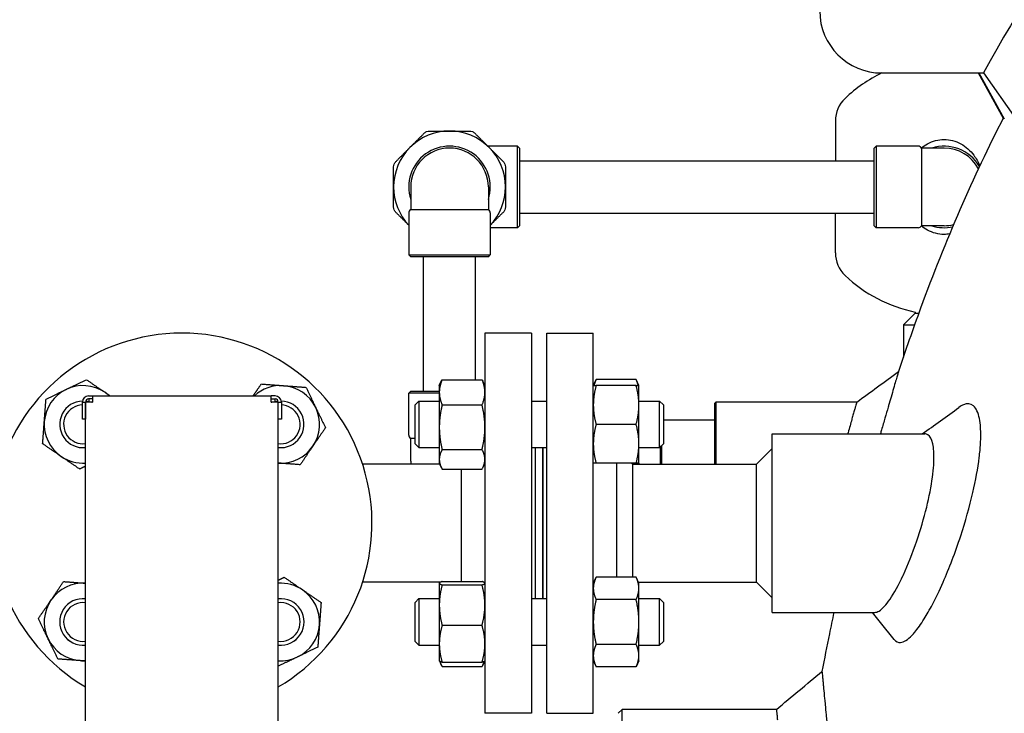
# Model space of a CAD drawing. Header units: inches. Extents: x 24 to 1128, y -69 to 748.
# Tile 284 of 656: x 441 to 457, y 317 to 329. Entities that reach past the tile are written whole.
import ezdxf

# ---------------------------------------------------------------- set-up
doc = ezdxf.new("R2010")
doc.units = ezdxf.units.IN
doc.header["$LTSCALE"] = 32
doc.header["$MEASUREMENT"] = 0
doc.layers.add('Visible (ANSI)', color=7, linetype='Continuous', lineweight=30)

msp = doc.modelspace()

# ---------------------------------------------------------------- linework, layer by layer
at = {"layer": 'Visible (ANSI)'}
for p, q in [((454.65563, 327.79617), (456.29051, 327.79617)), ((456.20581, 327.79617), (456.61011, 327.07054)), ((456.21631, 327.79617), (456.62667, 327.05742)), ((456.29051, 327.79617), (456.81015, 327.05742)), ((453.90792, 327.02426), (453.90792, 326.38117)), ((448.79041, 326.61742), (448.3132, 326.61742)), ((448.79041, 325.30492), (448.79041, 326.61742)), ((448.82166, 326.58617), (448.79041, 326.61742)), ((448.82166, 326.58617), (448.82166, 325.33617)), ((454.53292, 326.58617), (454.56417, 326.61742)), ((454.53292, 325.33617), (454.53292, 326.58617)), ((454.56417, 326.61742), (454.56417, 325.30492)), ((455.23842, 326.61742), (454.56417, 326.61742)), ((455.29254, 326.58617), (455.29254, 325.33617)), ((455.65792, 326.58617), (455.29254, 326.58617)), ((448.82166, 326.38117), (454.53292, 326.38117)), ((447.07166, 325.96117), (447.07166, 325.5958)), ((448.32166, 325.96117), (448.32166, 325.5958)), ((447.04041, 325.54167), (447.04041, 324.86742)), ((447.07166, 325.5958), (448.32166, 325.5958)), ((448.35291, 325.54167), (448.35291, 324.86742)), ((448.82166, 325.54117), (454.53292, 325.54117)), ((453.90792, 324.89808), (453.90792, 325.54117)), ((448.79041, 325.30492), (448.35291, 325.30492)), ((448.82166, 325.33617), (448.79041, 325.30492)), ((454.53292, 325.33617), (454.56417, 325.30492)), ((455.23842, 325.30492), (454.56417, 325.30492)), ((455.65792, 325.33617), (455.29254, 325.33617)), ((447.04041, 324.86742), (448.35291, 324.86742)), ((447.07166, 324.83617), (447.04041, 324.86742)), ((448.32166, 324.83617), (447.07166, 324.83617)), ((447.27666, 322.67117), (447.27666, 324.83617)), ((448.11666, 322.85683), (448.11666, 324.83617)), ((448.32166, 324.83617), (448.35291, 324.86742)), ((455.18917, 323.92717), (455.00167, 323.73967)), ((455.18917, 323.94664), (455.18917, 323.92717)), ((455.18917, 323.92717), (455.24907, 323.92717)), ((455.00167, 323.73967), (455.1815, 323.73967)), ((455.00167, 323.73967), (455.00167, 323.22176)), ((448.26616, 323.60617), (448.26616, 317.48617)), ((449.01616, 323.60617), (448.26616, 323.60617)), ((449.01616, 323.60617), (449.01616, 317.48617)), ((449.26116, 317.48617), (449.26116, 323.60617)), ((449.26116, 323.60617), (450.01116, 323.60617)), ((450.01116, 317.48617), (450.01116, 323.60617)), ((447.57724, 322.85683), (448.22107, 322.85683)), ((450.01116, 322.76216), (450.05624, 322.85885)), ((450.70007, 322.85885), (450.05624, 322.85885)), ((450.74516, 322.76216), (450.70007, 322.85885)), ((447.53216, 322.76216), (447.56419, 322.83085)), ((447.53216, 322.76216), (447.53216, 322.65355)), ((448.26616, 322.76216), (448.23413, 322.83085)), ((450.70007, 322.76216), (450.05624, 322.76216)), ((450.74516, 322.44966), (450.74516, 322.76216)), ((441.88766, 322.59617), (441.95116, 322.59617)), ((441.95116, 322.54617), (441.88766, 322.54617)), ((441.88866, 322.54617), (441.88866, 322.49617)), ((441.95116, 322.59617), (444.82616, 322.59617)), ((441.95116, 322.59617), (441.95116, 322.49617)), ((444.82616, 322.49617), (444.82616, 322.59617)), ((444.88966, 322.59617), (444.82616, 322.59617)), ((444.82616, 322.54617), (444.88966, 322.54617)), ((444.88866, 322.49617), (444.88866, 322.54617)), ((447.07166, 322.67117), (447.04041, 322.63992)), ((447.53216, 322.63992), (447.04041, 322.63992)), ((447.04041, 321.96567), (447.04041, 322.63992)), ((447.07166, 322.67117), (447.53216, 322.67117)), ((447.53216, 322.65355), (447.53216, 322.09044)), ((441.78766, 322.49617), (441.83766, 322.49617)), ((441.78766, 322.22117), (441.78766, 322.49617)), ((441.83766, 322.49617), (441.83766, 322.22117)), ((441.83866, 296.59617), (441.83866, 322.49617)), ((441.93866, 322.49617), (441.83866, 322.49617)), ((441.93866, 322.49617), (441.95116, 322.49617)), ((444.82616, 322.49617), (444.83866, 322.49617)), ((444.93866, 322.49617), (444.83866, 322.49617)), ((444.93866, 296.59617), (444.93866, 322.49617)), ((444.93966, 322.22117), (444.93966, 322.49617)), ((444.93966, 322.49617), (444.98966, 322.49617)), ((444.98966, 322.49617), (444.98966, 322.22117)), ((447.14116, 322.44966), (447.20366, 322.51216)), ((447.14116, 321.82466), (447.14116, 322.44966)), ((447.20366, 322.51216), (447.20366, 321.76216)), ((447.20366, 322.51216), (447.53216, 322.51216)), ((447.57724, 322.45028), (448.22107, 322.45028)), ((449.01616, 322.51216), (449.26116, 322.51216)), ((450.74516, 322.51216), (451.07866, 322.51216)), ((450.74516, 321.82466), (450.74516, 322.44966)), ((451.07866, 321.76216), (451.07866, 322.51216)), ((451.14116, 322.44966), (451.07866, 322.51216)), ((451.14116, 322.44966), (451.14116, 321.82466)), ((451.96625, 322.48054), (451.98187, 322.49617)), ((451.96625, 321.49617), (451.96625, 322.48054)), ((451.98187, 322.49617), (451.98187, 321.49617)), ((454.25141, 322.49617), (451.98187, 322.49617)), ((441.83766, 322.22117), (441.78766, 322.22117)), ((444.98966, 322.22117), (444.93966, 322.22117)), ((447.53216, 322.09044), (447.53216, 321.57405)), ((450.70007, 322.13716), (450.05624, 322.13716)), ((451.96625, 322.20367), (451.14116, 322.20367)), ((447.14116, 321.91154), (447.07166, 321.91154)), ((447.07166, 321.54617), (447.07166, 321.91154)), ((452.88866, 319.10867), (452.88866, 321.98367)), ((452.88866, 321.98367), (455.34611, 321.98367)), ((447.14116, 321.82466), (447.20366, 321.76216)), ((447.20366, 321.76216), (447.53216, 321.76216)), ((447.57724, 321.73061), (448.22107, 321.73061)), ((449.01616, 321.76216), (449.26116, 321.76216)), ((449.07616, 321.76216), (449.07616, 319.33018)), ((449.19616, 321.76216), (449.19616, 319.33018)), ((449.20116, 319.33018), (449.20116, 321.76216)), ((450.74516, 321.51216), (450.74516, 321.82466)), ((450.74516, 321.76216), (451.07866, 321.76216)), ((451.14116, 321.82466), (451.07866, 321.76216)), ((451.09166, 321.49617), (451.09166, 321.77516)), ((451.10728, 321.79078), (451.10728, 321.49617)), ((452.63866, 321.49617), (452.88866, 321.74617)), ((447.53216, 321.57405), (447.53216, 321.51216)), ((447.53961, 321.49617), (446.29745, 321.49617)), ((447.53216, 321.51216), (447.56419, 321.44347)), ((447.57724, 321.41749), (448.22107, 321.41749)), ((447.88616, 321.41749), (447.88616, 319.6054)), ((448.26616, 321.51216), (448.23413, 321.44347)), ((450.70007, 321.51216), (450.05624, 321.51216)), ((450.39116, 319.67687), (450.39116, 321.51216)), ((450.64116, 321.49617), (450.62517, 321.51216)), ((450.64116, 321.49617), (452.63866, 321.49617)), ((450.64116, 321.49617), (450.64116, 319.67687)), ((450.74516, 321.51216), (450.7377, 321.49617)), ((452.63866, 319.59617), (452.63866, 321.49617)), ((450.01116, 319.58018), (450.05624, 319.67687)), ((450.70007, 319.67687), (450.05624, 319.67687)), ((450.74516, 319.58018), (450.70007, 319.67687)), ((447.55246, 319.59617), (446.29745, 319.59617)), ((447.53216, 319.58018), (447.53298, 319.58193)), ((447.53216, 319.58018), (447.53216, 319.57843)), ((447.53216, 319.57843), (447.53216, 319.22635)), ((447.53298, 319.58193), (447.53961, 319.59617)), ((447.57724, 319.6054), (448.22107, 319.6054)), ((447.57724, 319.55146), (448.22107, 319.55146)), ((448.26616, 319.58018), (448.26534, 319.58193)), ((450.7377, 319.59617), (452.63866, 319.59617)), ((450.74516, 319.49645), (450.74516, 319.58018)), ((452.63866, 319.59617), (452.88866, 319.34617)), ((450.74516, 318.95518), (450.74516, 319.49645)), ((447.14116, 319.26768), (447.20366, 319.33018)), ((447.14116, 318.64268), (447.14116, 319.26768)), ((447.20366, 319.33018), (447.20366, 318.58018)), ((447.20366, 319.33018), (447.53216, 319.33018)), ((447.53216, 319.22635), (447.53216, 318.6031)), ((449.01616, 319.33018), (449.26116, 319.33018)), ((450.70007, 319.31602), (450.05624, 319.31602)), ((450.74516, 319.33018), (451.07866, 319.33018)), ((451.07866, 318.58018), (451.07866, 319.33018)), ((451.14116, 319.26768), (451.07866, 319.33018)), ((451.14116, 319.26768), (451.14116, 318.64268)), ((452.88866, 319.10867), (454.54301, 319.10867)), ((447.57724, 318.90124), (448.22107, 318.90124)), ((450.74516, 318.41391), (450.74516, 318.95518)), ((447.14116, 318.64268), (447.20366, 318.58018)), ((447.20366, 318.58018), (447.53216, 318.58018)), ((447.53216, 318.6031), (447.53216, 318.33018)), ((449.01616, 318.58018), (449.26116, 318.58018)), ((450.70007, 318.59434), (450.05624, 318.59434)), ((450.74516, 318.58018), (451.07866, 318.58018)), ((451.14116, 318.64268), (451.07866, 318.58018)), ((450.74516, 318.33018), (450.74516, 318.41391)), ((447.53216, 318.33018), (447.53298, 318.32843)), ((447.53298, 318.32843), (447.56419, 318.26149)), ((447.57724, 318.30496), (448.22107, 318.30496)), ((448.26534, 318.32843), (448.23413, 318.26149)), ((448.26616, 318.33018), (448.26534, 318.32843)), ((450.01116, 318.33018), (450.05624, 318.23349)), ((450.74516, 318.33018), (450.70007, 318.23349)), ((447.57724, 318.23551), (448.22107, 318.23551)), ((450.70007, 318.23349), (450.05624, 318.23349)), ((449.01616, 317.48617), (448.26616, 317.48617)), ((449.26116, 317.48617), (450.01116, 317.48617)), ((450.41371, 317.48367), (450.47621, 317.54617)), ((452.95832, 317.54617), (450.47621, 317.54617)), ((450.47621, 301.54617), (450.47621, 317.54616))]:
    msp.add_line(p, q, dxfattribs=at)
for centre, radius, start, end in [((454.65563, 328.79617), 1, 180, 270), ((455.65792, 325.70961), 2.31406, 115.619151, 133.555837), ((454.40792, 327.02426), 0.5, 133.555837, 180), ((447.69666, 325.96117), 0.9, 90, 135), ((447.69666, 325.96117), 0.9, 45, 90), ((447.69666, 325.96117), 0.9, 135, 180), ((447.69666, 325.96117), 0.65625, 342.24721, 197.75279), ((447.69666, 325.96117), 0.625, 0, 180), ((447.69666, 325.96117), 0.9, 0, 45), ((455.23842, 326.55492), 0.0625, 30, 90), ((455.65792, 325.96117), 0.65625, 29.938863, 107.75279), ((455.65792, 325.96117), 0.625, 27.909944, 90), ((447.69666, 325.96117), 0.9, 180, 223.183422), ((447.69666, 325.96117), 0.9, 316.816578, 0), ((447.10291, 325.54167), 0.0625, 120, 180), ((448.29041, 325.54167), 0.0625, 0, 60), ((455.23842, 325.36742), 0.0625, 270, 330), ((455.65792, 325.96117), 0.65625, 252.24721, 282.070596), ((455.65792, 325.96117), 0.625, 270, 284.101738), ((454.40792, 324.89808), 0.5, 180, 226.444163), ((455.65792, 326.21273), 2.31406, 226.444163, 258.312958), ((443.38866, 320.54617), 3.06, 300.433365, 239.566635), ((441.79767, 322.13716), 0.625, 115.713388, 175.713388), ((441.79767, 322.13716), 0.625, 55.713388, 115.713388), ((444.97965, 322.13716), 0.625, 85.713388, 132.742143), ((444.97965, 322.13716), 0.625, 25.713388, 85.713388), ((441.88766, 322.49617), 0.1, 90, 180), ((441.88766, 322.49617), 0.05, 90, 180), ((441.79767, 322.13716), 0.625, 47.257857, 55.713388), ((444.88966, 322.49617), 0.1, 0, 90), ((444.88966, 322.49617), 0.05, 0, 90), ((441.79767, 322.13716), 0.37513, 91.331825, 276.273263), ((441.79767, 322.13716), 0.375, 91.335413, 276.275389), ((441.79767, 322.13716), 0.3125, 91.835565, 277.537139), ((441.79767, 322.13716), 0.3125, 82.462861, 82.647766), ((441.79767, 322.13716), 0.375, 75.957552, 83.586646), ((441.79767, 322.13716), 0.37513, 75.962387, 83.583412), ((444.97965, 322.13716), 0.37513, 96.416588, 104.037613), ((444.97965, 322.13716), 0.375, 96.413354, 104.042448), ((444.97965, 322.13716), 0.37513, 263.726737, 88.668175), ((444.97965, 322.13716), 0.375, 263.724611, 88.664587), ((444.97965, 322.13716), 0.3125, 262.462861, 88.164435), ((444.97965, 322.13716), 0.3125, 97.352234, 97.537139), ((444.97965, 322.13716), 0.625, 325.713388, 25.713388), ((441.79767, 322.13716), 0.625, 175.713388, 235.713388), ((447.10291, 321.96567), 0.0625, 180, 240), ((444.97965, 322.13716), 0.625, 266.239591, 325.713388), ((441.79767, 322.13716), 0.625, 235.713388, 273.760409), ((447.69666, 321.54617), 0.625, 180, 184.588566), ((441.79767, 318.95518), 0.625, 86.239591, 145.713388), ((444.97965, 318.95518), 0.625, 55.713388, 93.760409), ((444.97965, 318.95518), 0.625, 355.713388, 55.713388), ((441.79767, 318.95518), 0.625, 145.713388, 205.713388), ((441.79767, 318.95518), 0.37513, 83.726737, 276.273263), ((441.79767, 318.95518), 0.375, 83.724611, 276.275389), ((441.79767, 318.95518), 0.3125, 82.462861, 277.537139), ((444.97965, 318.95518), 0.37513, 263.726737, 96.273263), ((444.97965, 318.95518), 0.375, 263.724611, 96.275389), ((444.97965, 318.95518), 0.3125, 262.462861, 97.537139), ((444.97965, 318.95518), 0.625, 295.713388, 355.713388), ((441.79767, 318.95518), 0.625, 205.713388, 265.713388), ((441.79767, 318.95518), 0.625, 265.713388, 273.760409), ((444.97965, 318.95518), 0.625, 266.239591, 295.713388)]:
    msp.add_arc(centre, radius, start, end, dxfattribs=at)
for points, knots in [([(465.65563, 334.85687), (465.45024, 334.85687), (464.91888, 334.85143), (463.76566, 334.63094), (463.29856, 334.49448), (461.89802, 333.94966), (461.02784, 333.41484), (458.75253, 331.56653), (457.42171, 329.8758), (456.29051, 327.79617)], [-38.78541943, -38.78541943, -38.78541943, -38.78541943, -32.29773046, -32.29773046, -27.69801299, -27.69801299, -18.10817505, -18.10817505, -0.05692196, -0.05692196, -0.05692196, -0.05692196]), ([(456.61456, 327.07922), (456.12577, 326.12683), (455.67868, 325.09805), (455.15525, 323.67186), (455.03694, 323.33178), (454.92308, 322.9862)], [0.772346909, 0.772346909, 0.772346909, 0.772346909, 0.937596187, 0.937596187, 0.988165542, 0.988165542, 0.988165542, 0.988165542]), ([(447.28725, 326.82456), (447.29899, 326.8363), (447.31318, 326.84559), (447.34244, 326.85771), (447.35904, 326.86117), (447.37564, 326.86117)], [0.414702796, 0.414702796, 0.414702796, 0.414702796, 0.535378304, 0.535378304, 0.656053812, 0.656053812, 0.656053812, 0.656053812]), ([(448.01767, 326.86117), (448.03427, 326.86117), (448.05088, 326.85771), (448.08014, 326.84559), (448.09432, 326.8363), (448.10606, 326.82456)], [0.414702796, 0.414702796, 0.414702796, 0.414702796, 0.535378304, 0.535378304, 0.656053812, 0.656053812, 0.656053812, 0.656053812]), ([(455.29141, 326.58806), (455.32196, 326.6135), (455.35502, 326.63633), (455.43132, 326.67845), (455.47542, 326.69633), (455.56588, 326.72019), (455.61225, 326.72616), (455.70359, 326.72616), (455.74996, 326.72019), (455.84042, 326.69633), (455.88451, 326.67845), (455.96732, 326.63274), (456.00614, 326.60486), (456.07639, 326.54228), (456.10782, 326.50758), (456.1729, 326.42152), (456.20625, 326.3636), (456.23255, 326.30149)], [1.73367856, 1.73367856, 1.73367856, 1.73367856, 2.02697813, 2.02697813, 2.3749846, 2.3749846, 2.72299108, 2.72299108, 3.07099755, 3.07099755, 3.41900402, 3.41900402, 3.7670105, 3.7670105, 4.11501697, 4.11501697, 4.60108153, 4.60108153, 4.60108153, 4.60108153]), ([(446.79666, 326.28218), (446.79666, 326.29879), (446.80011, 326.31539), (446.81223, 326.34465), (446.82153, 326.35883), (446.83327, 326.37057)], [0.414702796, 0.414702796, 0.414702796, 0.414702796, 0.535378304, 0.535378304, 0.656053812, 0.656053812, 0.656053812, 0.656053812]), ([(448.56005, 326.37057), (448.57178, 326.35883), (448.58108, 326.34465), (448.5932, 326.31539), (448.59666, 326.29879), (448.59666, 326.28218)], [1.292675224, 1.292675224, 1.292675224, 1.292675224, 1.413350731, 1.413350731, 1.534026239, 1.534026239, 1.534026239, 1.534026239]), ([(446.83327, 325.55177), (446.82153, 325.5635), (446.81223, 325.57769), (446.80011, 325.60695), (446.79666, 325.62355), (446.79666, 325.64015)], [0.414702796, 0.414702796, 0.414702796, 0.414702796, 0.535378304, 0.535378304, 0.656053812, 0.656053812, 0.656053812, 0.656053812]), ([(448.59666, 325.64015), (448.59666, 325.62355), (448.5932, 325.60695), (448.58108, 325.57769), (448.57178, 325.5635), (448.56005, 325.55177)], [0.414702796, 0.414702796, 0.414702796, 0.414702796, 0.535378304, 0.535378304, 0.656053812, 0.656053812, 0.656053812, 0.656053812]), ([(455.74656, 325.20361), (455.71705, 325.19866), (455.68734, 325.19618), (455.61225, 325.19618), (455.56588, 325.20215), (455.47542, 325.22601), (455.43132, 325.24389), (455.35502, 325.28601), (455.32196, 325.30884), (455.29141, 325.33428)], [7.94478819, 7.94478819, 7.94478819, 7.94478819, 8.16897323, 8.16897323, 8.5169797, 8.5169797, 8.86498617, 8.86498617, 9.15828574, 9.15828574, 9.15828574, 9.15828574]), ([(454.91785, 322.9684), (454.91438, 322.9566), (454.90916, 322.93884), (454.9024, 322.91582), (454.89564, 322.89281), (454.88721, 322.86408), (454.87746, 322.83076), (454.86769, 322.79741), (454.85636, 322.75868), (454.84403, 322.71645), (454.83169, 322.67418), (454.81793, 322.62697), (454.80338, 322.57695), (454.79084, 322.53383), (454.77744, 322.48766), (454.76359, 322.43985), (454.76133, 322.43207), (454.75907, 322.42424), (454.75679, 322.41637), (454.7405, 322.3601), (454.72315, 322.30006), (454.70562, 322.2392), (454.68798, 322.17798), (454.6695, 322.11367), (454.65094, 322.04893), (454.64476, 322.02738), (454.63852, 322.0056), (454.63225, 321.98367)], [0, 0, 0, 0, 0.022823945, 0.022823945, 0.022823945, 0.045632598, 0.045632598, 0.045632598, 0.068467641, 0.068467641, 0.068467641, 0.091321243, 0.091321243, 0.091321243, 0.111024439, 0.111024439, 0.111024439, 0.114232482, 0.114232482, 0.114232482, 0.137186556, 0.137186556, 0.137186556, 0.160274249, 0.160274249, 0.160274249, 0.167959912, 0.167959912, 0.167959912, 0.167959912]), ([(454.24916, 322.4883), (454.24766, 322.48305), (454.2454, 322.47512), (454.24242, 322.46468), (454.23945, 322.45424), (454.23567, 322.44098), (454.23122, 322.42534), (454.22676, 322.40969), (454.22145, 322.39104), (454.21556, 322.37033), (454.20967, 322.34962), (454.20287, 322.32569), (454.19557, 322.29996), (454.18927, 322.27777), (454.18233, 322.25331), (454.175, 322.22743), (454.17381, 322.22322), (454.1726, 322.21897), (454.17139, 322.21469), (454.16272, 322.18407), (454.15319, 322.15038), (454.14335, 322.11556), (454.13346, 322.08054), (454.12271, 322.04245), (454.11175, 322.00353), (454.1099, 321.99698), (454.10804, 321.99036), (454.10616, 321.98367)], [0, 0, 0, 0, 0.022823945, 0.022823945, 0.022823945, 0.045632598, 0.045632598, 0.045632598, 0.068467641, 0.068467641, 0.068467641, 0.091321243, 0.091321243, 0.091321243, 0.111024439, 0.111024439, 0.111024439, 0.114232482, 0.114232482, 0.114232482, 0.137186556, 0.137186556, 0.137186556, 0.160274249, 0.160274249, 0.160274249, 0.164162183, 0.164162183, 0.164162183, 0.164162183]), ([(455.46985, 319.23777), (455.52662, 319.34586), (455.58385, 319.46535), (455.74062, 319.82179), (455.83768, 320.07577), (456.00028, 320.57221), (456.06727, 320.80906), (456.16648, 321.23823), (456.20147, 321.42901), (456.23265, 321.68144), (456.23954, 321.75537), (456.24646, 321.87342), (456.24793, 321.91963), (456.24813, 322.00673), (456.2469, 322.04759), (456.24075, 322.13934), (456.2346, 322.18764), (456.20616, 322.32877), (456.17355, 322.39708), (456.08624, 322.47262), (456.03178, 322.47804), (455.94629, 322.4428), (455.92154, 322.42848), (455.89599, 322.40982)], [0.95790323, 0.95790323, 0.95790323, 0.95790323, 2.16570182, 2.16570182, 4.30475657, 4.30475657, 6.17009714, 6.17009714, 7.77766373, 7.77766373, 8.49086213, 8.49086213, 8.9863528, 8.9863528, 9.47540383, 9.47540383, 10.15774382, 10.15774382, 11.72260687, 11.72260687, 13.31913804, 13.31913804, 13.93386082, 13.93386082, 13.93386082, 13.93386082]), ([(454.99854, 319.70658), (454.99982, 319.70934), (455.0011, 319.7121), (455.07727, 319.87696), (455.15081, 320.06219), (455.27831, 320.43696), (455.33267, 320.62191), (455.41812, 320.97308), (455.44989, 321.13664), (455.47913, 321.35538), (455.48577, 321.42073), (455.49252, 321.52439), (455.49399, 321.56471), (455.49431, 321.63985), (455.49322, 321.67466), (455.4877, 321.7512), (455.48219, 321.79054), (455.45769, 321.89869), (455.43073, 321.94715), (455.38034, 321.97898), (455.36384, 321.98367), (455.34611, 321.98367)], [1.54591153, 1.54591153, 1.54591153, 1.54591153, 1.57357723, 1.57357723, 3.19101626, 3.19101626, 4.64684685, 4.64684685, 5.99193992, 5.99193992, 6.60835785, 6.60835785, 7.03595775, 7.03595775, 7.45439153, 7.45439153, 8.02765662, 8.02765662, 9.27021751, 9.27021751, 9.80093988, 9.80093988, 9.80093988, 9.80093988]), ([(454.54301, 319.10867), (454.56398, 319.10867), (454.58696, 319.11636), (454.66407, 319.16354), (454.72346, 319.22851), (454.78679, 319.32135)], [21.70071498, 21.70071498, 21.70071498, 21.70071498, 22.37711028, 22.37711028, 23.81216414, 23.81216414, 23.81216414, 23.81216414]), ([(455.18448, 318.79019), (455.233, 318.84783), (455.28388, 318.91939), (455.33624, 319.00324), (455.38011, 319.07349), (455.42484, 319.15204), (455.46985, 319.23777)], [30.73543256, 30.73543256, 30.73543256, 30.73543256, 31.87884849, 31.87884849, 31.87884849, 32.83675172, 32.83675172, 32.83675172, 32.83675172]), ([(453.88213, 319.10867), (453.85784, 318.99463), (453.83399, 318.88024), (453.76951, 318.5643), (453.7298, 318.36204), (453.69141, 318.15859), (453.69138, 318.1584), (453.69134, 318.1582)], [1.1680709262, 1.1680709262, 1.1680709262, 1.1680709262, 1.1832794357, 1.1832794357, 1.2099512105, 1.2099512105, 1.2099770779, 1.2099770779, 1.2099770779, 1.2099770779]), ([(454.8531, 318.67249), (454.88163, 318.63669), (454.91633, 318.6209), (455.01, 318.62979), (455.0725, 318.67007), (455.15546, 318.75672), (455.16987, 318.77283), (455.18448, 318.79019)], [27.47065468, 27.47065468, 27.47065468, 27.47065468, 28.71754492, 28.71754492, 30.39092104, 30.39092104, 30.73543256, 30.73543256, 30.73543256, 30.73543256]), ([(453.69134, 318.1582), (453.69134, 318.1582), (453.69134, 318.1582), (453.69134, 318.1582), (453.69134, 318.15819), (453.69142, 318.15736), (453.69159, 318.15571), (453.69181, 318.15347), (453.69219, 318.14971), (453.69272, 318.14443), (453.69272, 318.1444), (453.69272, 318.14436), (453.69273, 318.14433), (453.69378, 318.13378), (453.69544, 318.11723), (453.69768, 318.09465), (453.6977, 318.09442), (453.69773, 318.09419), (453.69775, 318.09396), (453.69886, 318.08281), (453.70011, 318.07021), (453.7015, 318.05615), (453.70154, 318.05577), (453.70157, 318.05539), (453.70161, 318.055), (453.70364, 318.03452), (453.70596, 318.01097), (453.70857, 317.98436)], [0.9642991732, 0.9642991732, 0.9642991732, 0.9642991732, 0.9643170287, 0.9643170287, 0.9643170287, 0.9685719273, 0.9685719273, 0.9685719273, 0.9743532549, 0.9743532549, 0.9743532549, 0.9743912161, 0.9743912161, 0.9743912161, 0.9858988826, 0.9858988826, 0.9858988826, 0.9860155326, 0.9860155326, 0.9860155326, 0.9916630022, 0.9916630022, 0.9916630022, 0.9918165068, 0.9918165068, 0.9918165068, 1, 1, 1, 1]), ([(453.70857, 317.98436), (453.70959, 317.97404), (453.71064, 317.96326), (453.71174, 317.95202), (453.71182, 317.95124), (453.71189, 317.95046), (453.71197, 317.94968), (453.71389, 317.93), (453.71594, 317.90892), (453.71813, 317.88642), (453.71822, 317.88541), (453.71832, 317.8844), (453.71842, 317.88338), (453.723, 317.83615), (453.72813, 317.78277), (453.73379, 317.72324), (453.73394, 317.72166), (453.73409, 317.72009), (453.73424, 317.7185), (453.73707, 317.68876), (453.74002, 317.6575), (453.7431, 317.62472), (453.74328, 317.6228), (453.74346, 317.62087), (453.74364, 317.61895), (453.74833, 317.56897), (453.75331, 317.51549), (453.75855, 317.45853), (453.76035, 317.43891), (453.76219, 317.41885), (453.76406, 317.39836), (453.76431, 317.39561), (453.76456, 317.39286), (453.76481, 317.3901), (453.76499, 317.38808), (453.76518, 317.38606), (453.76536, 317.38403), (453.76869, 317.34755), (453.77211, 317.3097), (453.77563, 317.27051), (453.77591, 317.26734), (453.7762, 317.26416), (453.77648, 317.26097), (453.78414, 317.17559), (453.79223, 317.08385), (453.8007, 316.98581), (453.80105, 316.98181), (453.80139, 316.9778), (453.80174, 316.97378), (453.80578, 316.92701), (453.80989, 316.87883), (453.81409, 316.82925), (453.81446, 316.82482), (453.81484, 316.82037), (453.81521, 316.81592), (453.82181, 316.73781), (453.82858, 316.65627), (453.8355, 316.57141), (453.83772, 316.54423), (453.83995, 316.51667), (453.8422, 316.48873), (453.84264, 316.48325), (453.84309, 316.47776), (453.84353, 316.47225), (453.8479, 316.41779), (453.85234, 316.36189), (453.85684, 316.30458), (453.8573, 316.29863), (453.85777, 316.29266), (453.85824, 316.28668), (453.86797, 316.16217), (453.87796, 316.03102), (453.88808, 315.89348), (453.88857, 315.88678), (453.88906, 315.88006), (453.88956, 315.87333), (453.89452, 315.80569), (453.89951, 315.73653), (453.90451, 315.66588), (453.90502, 315.65877), (453.90552, 315.65165), (453.90603, 315.64451), (453.90826, 315.6129), (453.9105, 315.581), (453.91273, 315.54881), (453.91813, 315.47124), (453.92353, 315.39199), (453.92893, 315.3111), (453.93176, 315.26863), (453.9346, 315.22559), (453.93745, 315.18201), (453.93797, 315.17395), (453.9385, 315.16587), (453.93902, 315.15778), (453.94396, 315.0818), (453.94889, 315.00425), (453.95381, 314.92519), (453.95432, 314.91692), (453.95484, 314.90863), (453.95535, 314.90033), (453.96562, 314.73444), (453.97582, 314.56197), (453.98578, 314.38359), (453.98625, 314.37527), (453.98671, 314.36693), (453.98718, 314.35859), (453.99189, 314.2737), (453.99656, 314.18748), (454.00116, 314.10002), (454.0016, 314.09166), (454.00204, 314.08328), (454.00247, 314.07489), (454.00927, 313.94487), (454.01591, 313.81213), (454.02235, 313.67697), (454.02496, 313.62205), (454.02755, 313.56657), (454.03011, 313.51056), (454.03052, 313.50157), (454.03093, 313.49257), (454.03134, 313.48355), (454.03551, 313.39176), (454.03959, 313.29855), (454.04358, 313.20398), (454.04396, 313.19488), (454.04434, 313.18578), (454.04472, 313.17666), (454.0469, 313.12466), (454.04904, 313.07225), (454.05115, 313.01946), (454.05719, 312.86846), (454.06296, 312.71427), (454.06836, 312.55814), (454.06863, 312.55057), (454.06889, 312.54299), (454.06915, 312.53541), (454.07271, 312.43186), (454.07611, 312.32738), (454.07935, 312.22209), (454.07956, 312.21532), (454.07977, 312.20854), (454.07998, 312.20175), (454.08488, 312.04097), (454.0894, 311.87834), (454.09348, 311.71432), (454.09352, 311.71268), (454.09356, 311.71104), (454.0936, 311.7094), (454.09376, 311.70328), (454.09391, 311.69715), (454.09406, 311.69101), (454.09532, 311.63971), (454.09655, 311.58818), (454.09773, 311.53644), (454.09787, 311.53041), (454.098, 311.52438), (454.09814, 311.51834), (454.10062, 311.40882), (454.10291, 311.29833), (454.10501, 311.18699), (454.10512, 311.18129), (454.10523, 311.17559), (454.10533, 311.16988), (454.10632, 311.11704), (454.10726, 311.064), (454.10815, 311.01078), (454.10824, 311.00528), (454.10833, 310.99977), (454.10843, 310.99426), (454.11029, 310.88201), (454.11195, 310.76897), (454.1134, 310.65525), (454.11346, 310.65041), (454.11352, 310.64557), (454.11358, 310.64073), (454.11427, 310.58579), (454.11491, 310.5307), (454.1155, 310.47547), (454.11554, 310.47131), (454.11559, 310.46715), (454.11563, 310.46299), (454.11685, 310.34672), (454.11785, 310.22977), (454.11861, 310.11302), (454.11862, 310.11071), (454.11864, 310.1084), (454.11865, 310.10609), (454.11903, 310.04787), (454.11934, 309.98966), (454.1196, 309.93148), (454.11961, 309.93003), (454.11961, 309.92857), (454.11962, 309.92711), (454.12014, 309.80751), (454.12042, 309.68803), (454.12045, 309.56882), (454.12045, 309.56297), (454.12045, 309.55712), (454.12045, 309.55128), (454.12045, 309.49729), (454.12041, 309.44329), (454.12031, 309.38929), (454.12031, 309.38879), (454.12031, 309.38829), (454.12031, 309.38779), (454.12009, 309.26881), (454.11963, 309.14983), (454.11893, 309.03102), (454.11892, 309.02934), (454.11891, 309.02766), (454.1189, 309.02599), (454.11855, 308.96803), (454.11815, 308.91012), (454.11769, 308.85226), (454.11767, 308.85002), (454.11765, 308.84777), (454.11764, 308.84552), (454.11626, 308.67458), (454.11439, 308.50413), (454.11204, 308.33464), (454.11198, 308.33098), (454.11193, 308.32733), (454.11188, 308.32367), (454.11035, 308.21461), (454.10862, 308.10596), (454.1067, 307.99783), (454.10663, 307.99356), (454.10655, 307.9893), (454.10648, 307.98504), (454.10284, 307.78207), (454.09851, 307.58049), (454.0936, 307.38285), (454.0932, 307.36661), (454.09279, 307.35039), (454.09238, 307.33418), (454.09222, 307.32786), (454.09206, 307.32154), (454.0919, 307.31521), (454.08926, 307.21223), (454.08645, 307.10997), (454.0835, 307.00855), (454.08328, 307.00123), (454.08307, 306.99391), (454.08285, 306.9866), (454.07672, 306.77796), (454.06993, 306.57295), (454.06261, 306.37254), (454.06229, 306.36359), (454.06196, 306.35465), (454.06163, 306.34572), (454.05824, 306.25376), (454.05475, 306.16278), (454.05115, 306.07288), (454.05102, 306.06963), (454.05089, 306.06639), (454.05076, 306.06315), (454.05039, 306.0538), (454.05001, 306.04447), (454.04963, 306.03514), (454.04172, 305.83929), (454.03334, 305.64862), (454.02465, 305.46394), (454.02423, 305.45509), (454.02381, 305.44626), (454.0234, 305.43744), (454.02307, 305.43055), (454.02274, 305.42367), (454.02242, 305.41679), (454.01854, 305.33533), (454.01458, 305.25468), (454.01056, 305.17491), (454.01014, 305.16669), (454.00973, 305.15848), (454.00931, 305.15028), (454.00041, 304.97478), (453.99118, 304.80339), (453.98179, 304.63773), (453.98131, 304.62938), (453.98084, 304.62105), (453.98036, 304.61273), (453.97605, 304.53701), (453.9717, 304.46246), (453.96733, 304.38913), (453.96683, 304.38069), (453.96632, 304.37226), (453.96582, 304.36385), (453.9565, 304.20834), (453.94709, 304.05836), (453.9377, 303.91419), (453.93717, 303.90609), (453.93664, 303.898), (453.93611, 303.88994), (453.93373, 303.85348), (453.93134, 303.81741), (453.92896, 303.78171), (453.92687, 303.75031), (453.92477, 303.71916), (453.92267, 303.68825), (453.92216, 303.68064), (453.92164, 303.67305), (453.92112, 303.66547), (453.91833, 303.62439), (453.91553, 303.58375), (453.91274, 303.54355), (453.90599, 303.44652), (453.89926, 303.35208), (453.89258, 303.26036), (453.89208, 303.25351), (453.89158, 303.24667), (453.89108, 303.23985), (453.88658, 303.17823), (453.8821, 303.11785), (453.87765, 303.05874), (453.87716, 303.05223), (453.87667, 303.04573), (453.87618, 303.03924), (453.86673, 302.91393), (453.85744, 302.79441), (453.84839, 302.68091), (453.84794, 302.67522), (453.84749, 302.66955), (453.84704, 302.66389), (453.84313, 302.61497), (453.83927, 302.56718), (453.83547, 302.52053), (453.83504, 302.51533), (453.83462, 302.51015), (453.8342, 302.50498), (453.83378, 302.49984), (453.83336, 302.49472), (453.83294, 302.48961), (453.82421, 302.38304), (453.81573, 302.28189), (453.80756, 302.18629), (453.8072, 302.18208), (453.80684, 302.17788), (453.80648, 302.1737), (453.80264, 302.12889), (453.79888, 302.08532), (453.79519, 302.04299), (453.79486, 302.03916), (453.79452, 302.03535), (453.79419, 302.03154), (453.78806, 301.96135), (453.78215, 301.89461), (453.77648, 301.83135), (453.77497, 301.81453), (453.77348, 301.79795), (453.77201, 301.78162), (453.77173, 301.77856), (453.77146, 301.77551), (453.77118, 301.77247), (453.76921, 301.75064), (453.76727, 301.72925), (453.76536, 301.70831), (453.76399, 301.69321), (453.76263, 301.67834), (453.76129, 301.66371), (453.76105, 301.66107), (453.76081, 301.65845), (453.76057, 301.65584), (453.75988, 301.64828), (453.75919, 301.64079), (453.7585, 301.63336), (453.75259, 301.56906), (453.74701, 301.5092), (453.7418, 301.45379), (453.74163, 301.45198), (453.74146, 301.45017), (453.74129, 301.44836), (453.73845, 301.41822), (453.73573, 301.3894), (453.73311, 301.36193), (453.73297, 301.36044), (453.73283, 301.35895), (453.73269, 301.35747), (453.72729, 301.30079), (453.72239, 301.24986), (453.718, 301.20467), (453.71791, 301.20369), (453.71782, 301.20271), (453.71772, 301.20174), (453.71557, 301.17956), (453.71354, 301.15877), (453.71165, 301.13937), (453.71157, 301.13861), (453.7115, 301.13784), (453.71142, 301.13708), (453.71043, 301.12695), (453.70948, 301.1172), (453.70856, 301.10783), (453.70588, 301.08053), (453.7035, 301.05646), (453.70144, 301.03562), (453.7014, 301.03523), (453.70137, 301.03485), (453.70133, 301.03447), (453.69996, 301.02063), (453.69873, 301.00822), (453.69764, 300.99724), (453.69761, 300.99701), (453.69759, 300.99677), (453.69757, 300.99654), (453.69536, 300.97432), (453.69373, 300.95803), (453.6927, 300.94768), (453.69269, 300.94763), (453.69268, 300.94758), (453.69268, 300.94753), (453.69216, 300.94238), (453.6918, 300.93871), (453.69158, 300.93653), (453.69158, 300.93652), (453.69158, 300.93652), (453.69158, 300.93651), (453.69142, 300.93493), (453.69134, 300.93414), (453.69134, 300.93414)], [0, 0, 0, 0, 0.003172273, 0.003172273, 0.003172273, 0.003391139, 0.003391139, 0.003391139, 0.008912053, 0.008912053, 0.008912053, 0.009159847, 0.009159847, 0.009159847, 0.020688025, 0.020688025, 0.020688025, 0.020992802, 0.020992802, 0.020992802, 0.026720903, 0.026720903, 0.026720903, 0.02705607, 0.02705607, 0.02705607, 0.035741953, 0.035741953, 0.035741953, 0.038733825, 0.038733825, 0.038733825, 0.039134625, 0.039134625, 0.039134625, 0.039427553, 0.039427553, 0.039427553, 0.044703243, 0.044703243, 0.044703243, 0.045129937, 0.045129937, 0.045129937, 0.056559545, 0.056559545, 0.056559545, 0.057025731, 0.057025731, 0.057025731, 0.062450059, 0.062450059, 0.062450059, 0.062934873, 0.062934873, 0.062934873, 0.071438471, 0.071438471, 0.071438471, 0.074161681, 0.074161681, 0.074161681, 0.074695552, 0.074695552, 0.074695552, 0.079974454, 0.079974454, 0.079974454, 0.080522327, 0.080522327, 0.080522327, 0.091931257, 0.091931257, 0.091931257, 0.092487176, 0.092487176, 0.092487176, 0.098072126, 0.098072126, 0.098072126, 0.098634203, 0.098634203, 0.098634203, 0.101122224, 0.101122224, 0.101122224, 0.107117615, 0.107117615, 0.107117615, 0.110266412, 0.110266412, 0.110266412, 0.110848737, 0.110848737, 0.110848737, 0.11631456, 0.11631456, 0.11631456, 0.116886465, 0.116886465, 0.116886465, 0.128309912, 0.128309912, 0.128309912, 0.128842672, 0.128842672, 0.128842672, 0.134262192, 0.134262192, 0.134262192, 0.134780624, 0.134780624, 0.134780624, 0.142815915, 0.142815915, 0.142815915, 0.146081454, 0.146081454, 0.146081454, 0.146605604, 0.146605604, 0.146605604, 0.151940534, 0.151940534, 0.151940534, 0.152453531, 0.152453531, 0.152453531, 0.155378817, 0.155378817, 0.155378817, 0.163744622, 0.163744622, 0.163744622, 0.164150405, 0.164150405, 0.164150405, 0.169691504, 0.169691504, 0.169691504, 0.170048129, 0.170048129, 0.170048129, 0.178501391, 0.178501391, 0.178501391, 0.178585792, 0.178585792, 0.178585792, 0.178901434, 0.178901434, 0.178901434, 0.181541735, 0.181541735, 0.181541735, 0.181849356, 0.181849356, 0.181849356, 0.18743201, 0.18743201, 0.18743201, 0.187717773, 0.187717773, 0.187717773, 0.190365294, 0.190365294, 0.190365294, 0.190639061, 0.190639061, 0.190639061, 0.196219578, 0.196219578, 0.196219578, 0.19645702, 0.19645702, 0.19645702, 0.199151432, 0.199151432, 0.199151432, 0.199354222, 0.199354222, 0.199354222, 0.20502389, 0.20502389, 0.20502389, 0.205136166, 0.205136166, 0.205136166, 0.207963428, 0.207963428, 0.207963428, 0.208034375, 0.208034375, 0.208034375, 0.213846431, 0.213846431, 0.213846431, 0.214131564, 0.214131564, 0.214131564, 0.216764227, 0.216764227, 0.216764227, 0.216788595, 0.216788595, 0.216788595, 0.222588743, 0.222588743, 0.222588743, 0.222670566, 0.222670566, 0.222670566, 0.225499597, 0.225499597, 0.225499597, 0.225609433, 0.225609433, 0.225609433, 0.233968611, 0.233968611, 0.233968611, 0.234148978, 0.234148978, 0.234148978, 0.239529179, 0.239529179, 0.239529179, 0.239741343, 0.239741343, 0.239741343, 0.249844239, 0.249844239, 0.249844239, 0.250674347, 0.250674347, 0.250674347, 0.250998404, 0.250998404, 0.250998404, 0.256278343, 0.256278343, 0.256278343, 0.256659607, 0.256659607, 0.256659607, 0.267534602, 0.267534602, 0.267534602, 0.268020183, 0.268020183, 0.268020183, 0.273020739, 0.273020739, 0.273020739, 0.273201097, 0.273201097, 0.273201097, 0.273721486, 0.273721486, 0.273721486, 0.284650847, 0.284650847, 0.284650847, 0.285174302, 0.285174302, 0.285174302, 0.285583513, 0.285583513, 0.285583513, 0.290430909, 0.290430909, 0.290430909, 0.290930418, 0.290930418, 0.290930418, 0.301618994, 0.301618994, 0.301618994, 0.302157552, 0.302157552, 0.302157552, 0.307060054, 0.307060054, 0.307060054, 0.307624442, 0.307624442, 0.307624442, 0.318060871, 0.318060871, 0.318060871, 0.318647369, 0.318647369, 0.318647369, 0.321298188, 0.321298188, 0.321298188, 0.323629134, 0.323629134, 0.323629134, 0.324202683, 0.324202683, 0.324202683, 0.327312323, 0.327312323, 0.327312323, 0.334817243, 0.334817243, 0.334817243, 0.335377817, 0.335377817, 0.335377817, 0.34044197, 0.34044197, 0.34044197, 0.341000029, 0.341000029, 0.341000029, 0.351787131, 0.351787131, 0.351787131, 0.35232784, 0.35232784, 0.35232784, 0.357002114, 0.357002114, 0.357002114, 0.357522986, 0.357522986, 0.357522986, 0.358040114, 0.358040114, 0.358040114, 0.368821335, 0.368821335, 0.368821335, 0.369295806, 0.369295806, 0.369295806, 0.374374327, 0.374374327, 0.374374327, 0.374833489, 0.374833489, 0.374833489, 0.383299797, 0.383299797, 0.383299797, 0.385551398, 0.385551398, 0.385551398, 0.385973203, 0.385973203, 0.385973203, 0.389000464, 0.389000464, 0.389000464, 0.39118296, 0.39118296, 0.39118296, 0.39157528, 0.39157528, 0.39157528, 0.392708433, 0.392708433, 0.392708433, 0.402513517, 0.402513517, 0.402513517, 0.402834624, 0.402834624, 0.402834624, 0.408198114, 0.408198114, 0.408198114, 0.408488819, 0.408488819, 0.408488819, 0.419610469, 0.419610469, 0.419610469, 0.419850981, 0.419850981, 0.419850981, 0.425340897, 0.425340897, 0.425340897, 0.425557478, 0.425557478, 0.425557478, 0.428442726, 0.428442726, 0.428442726, 0.436853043, 0.436853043, 0.436853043, 0.437007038, 0.437007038, 0.437007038, 0.442625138, 0.442625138, 0.442625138, 0.44274473, 0.44274473, 0.44274473, 0.454177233, 0.454177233, 0.454177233, 0.454232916, 0.454232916, 0.454232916, 0.459957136, 0.459957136, 0.459957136, 0.459980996, 0.459980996, 0.459980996, 0.464151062, 0.464151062, 0.464151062, 0.464151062]), ([(452.95832, 317.54617), (452.95832, 317.54617), (452.9584, 317.54538), (452.95855, 317.54379), (452.95876, 317.54164), (452.95912, 317.53803), (452.95961, 317.53294), (452.95962, 317.53291), (452.95962, 317.53287), (452.95962, 317.53284), (452.96061, 317.52268), (452.96217, 317.50671), (452.96429, 317.48492), (452.96431, 317.4847), (452.96433, 317.48448), (452.96435, 317.48426), (452.96539, 317.47351), (452.96657, 317.46135), (452.96788, 317.4478), (452.96792, 317.44743), (452.96795, 317.44706), (452.96799, 317.44669), (452.96989, 317.42694), (452.97208, 317.40424), (452.97453, 317.37861)], [0.9643170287, 0.9643170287, 0.9643170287, 0.9643170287, 0.9685719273, 0.9685719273, 0.9685719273, 0.9743532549, 0.9743532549, 0.9743532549, 0.9743912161, 0.9743912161, 0.9743912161, 0.9858988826, 0.9858988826, 0.9858988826, 0.9860155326, 0.9860155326, 0.9860155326, 0.9916630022, 0.9916630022, 0.9916630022, 0.9918165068, 0.9918165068, 0.9918165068, 1, 1, 1, 1])]:
    msp.add_open_spline(points, degree=3, knots=knots, dxfattribs=at)
for points, weights in [([(447.06026, 326.59757), (447.17036, 326.70766), (447.28725, 326.82456)], [1, 1.04951712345, 1.06851824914]), ([(447.37564, 326.86117), (447.54095, 326.86117), (447.69666, 326.86117)], [1.06851824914, 1.04951712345, 1]), ([(447.69666, 326.86117), (447.85236, 326.86117), (448.01767, 326.86117)], [1, 1.04951712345, 1.06851824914]), ([(448.10606, 326.82456), (448.22295, 326.70766), (448.33305, 326.59757)], [1.06851824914, 1.04951712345, 1]), ([(446.83327, 326.37057), (446.95016, 326.48747), (447.06026, 326.59757)], [1.06851824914, 1.04951712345, 1]), ([(448.33305, 326.59757), (448.44315, 326.48747), (448.56005, 326.37057)], [1, 1.04951712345, 1.06851824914]), ([(446.79666, 325.96117), (446.79666, 326.11687), (446.79666, 326.28218)], [1, 1.04951712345, 1.06851824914]), ([(448.59666, 326.28218), (448.59666, 326.11687), (448.59666, 325.96117)], [1.06851824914, 1.04951712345, 1]), ([(446.79666, 325.64015), (446.79666, 325.80547), (446.79666, 325.96117)], [1.06851824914, 1.04951712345, 1]), ([(448.59666, 325.96117), (448.59666, 325.80547), (448.59666, 325.64015)], [1, 1.04951712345, 1.06851824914]), ([(447.04041, 325.34463), (446.93991, 325.44512), (446.83327, 325.55177)], [1.00831522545, 1.05115607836, 1.06851824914]), ([(448.56005, 325.55177), (448.4534, 325.44512), (448.35291, 325.34463)], [1.06851824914, 1.05115607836, 1.00831522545]), ([(441.5265, 322.70027), (441.67738, 322.77293), (441.85161, 322.85683)], [1, 1.0379548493, 1]), ([(441.85161, 322.85683), (442.01138, 322.74789), (442.14975, 322.65355)], [1, 1.0379548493, 1]), ([(447.57724, 322.85683), (447.53216, 322.74789), (447.53216, 322.65355)], [1, 1.0379548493, 1]), ([(447.56419, 322.83085), (447.57013, 322.84358), (447.57724, 322.85683)], [1.00983612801, 1.00580630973, 1]), ([(448.22107, 322.85683), (448.22819, 322.84358), (448.23413, 322.83085)], [1, 1.00580630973, 1.00983612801]), ([(448.26616, 322.65355), (448.26616, 322.74789), (448.22107, 322.85683)], [1, 1.0379548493, 1]), ([(450.05624, 322.85885), (450.03247, 322.80787), (450.02144, 322.76216)], [1, 1.01965956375, 1.01895290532]), ([(450.73488, 322.76216), (450.72384, 322.80787), (450.70007, 322.85885)], [1.01895290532, 1.01965956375, 1]), ([(441.20139, 322.54371), (441.37561, 322.62761), (441.5265, 322.70027)], [1, 1.0379548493, 1]), ([(444.53616, 322.59617), (444.59734, 322.68591), (444.66653, 322.78738)], [1.01776411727, 1.02377590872, 1]), ([(444.66653, 322.78738), (444.85936, 322.77293), (445.02636, 322.76041)], [1, 1.0379548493, 1]), ([(445.02636, 322.76041), (445.19336, 322.74789), (445.3862, 322.73344)], [1, 1.0379548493, 1]), ([(445.3862, 322.73344), (445.4701, 322.55921), (445.54276, 322.40833)], [1, 1.0379548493, 1]), ([(450.01116, 322.76216), (450.01116, 322.76216), (450.05624, 322.76216)], [1, 1.0379548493, 1]), ([(450.05624, 322.76216), (450.01116, 322.59469), (450.01116, 322.44966)], [1, 1.0379548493, 1]), ([(450.74516, 322.44966), (450.74516, 322.59469), (450.70007, 322.76216)], [1, 1.0379548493, 1]), ([(450.70007, 322.76216), (450.74516, 322.76216), (450.74516, 322.76216)], [1, 1.0379548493, 1]), ([(441.17442, 322.18388), (441.18693, 322.35088), (441.20139, 322.54371)], [1, 1.0379548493, 1]), ([(442.14975, 322.65355), (442.19156, 322.62505), (442.23391, 322.59617)], [1, 1.0111717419, 1.01576683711]), ([(447.53216, 322.65355), (447.53216, 322.55921), (447.57724, 322.45028)], [1, 1.0379548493, 1]), ([(448.22107, 322.45028), (448.26616, 322.55921), (448.26616, 322.65355)], [1, 1.0379548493, 1]), ([(445.54276, 322.40833), (445.61542, 322.25744), (445.69932, 322.08322)], [1, 1.0379548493, 1]), ([(447.57724, 322.45028), (447.53216, 322.25744), (447.53216, 322.09044)], [1, 1.0379548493, 1]), ([(448.26616, 322.09044), (448.26616, 322.25744), (448.22107, 322.45028)], [1, 1.0379548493, 1]), ([(450.01116, 322.44966), (450.01116, 322.30463), (450.05624, 322.13716)], [1, 1.0379548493, 1]), ([(450.70007, 322.13716), (450.74516, 322.30463), (450.74516, 322.44966)], [1, 1.0379548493, 1]), ([(441.14744, 321.82404), (441.1619, 322.01688), (441.17442, 322.18388)], [1, 1.0379548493, 1]), ([(445.69932, 322.08322), (445.59038, 321.92344), (445.49604, 321.78508)], [1, 1.0379548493, 1]), ([(447.53216, 322.09044), (447.53216, 321.92344), (447.57724, 321.73061)], [1, 1.0379548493, 1]), ([(448.22107, 321.73061), (448.26616, 321.92344), (448.26616, 322.09044)], [1, 1.0379548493, 1]), ([(450.05624, 322.13716), (450.01116, 321.96969), (450.01116, 321.82466)], [1, 1.0379548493, 1]), ([(450.74516, 321.82466), (450.74516, 321.96969), (450.70007, 322.13716)], [1, 1.0379548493, 1]), ([(441.44558, 321.62077), (441.30722, 321.71511), (441.14744, 321.82404)], [1, 1.0379548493, 1]), ([(445.49604, 321.78508), (445.4017, 321.64671), (445.29277, 321.48694)], [1, 1.0379548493, 1]), ([(447.57724, 321.73061), (447.53216, 321.64671), (447.53216, 321.57405)], [1, 1.0379548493, 1]), ([(448.26616, 321.57405), (448.26616, 321.64671), (448.22107, 321.73061)], [1, 1.0379548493, 1]), ([(450.01116, 321.82466), (450.01116, 321.67963), (450.05624, 321.51216)], [1, 1.0379548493, 1]), ([(450.70007, 321.51216), (450.74516, 321.67963), (450.74516, 321.82466)], [1, 1.0379548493, 1]), ([(441.74372, 321.41749), (441.58395, 321.52643), (441.44558, 321.62077)], [1, 1.0379548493, 1]), ([(447.53216, 321.57405), (447.53216, 321.50139), (447.57724, 321.41749)], [1, 1.0379548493, 1]), ([(448.22107, 321.41749), (448.26616, 321.50139), (448.26616, 321.57405)], [1, 1.0379548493, 1]), ([(441.83866, 321.46321), (441.79277, 321.44111), (441.74372, 321.41749)], [1.01510149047, 1.01040098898, 1]), ([(445.29277, 321.48694), (445.103, 321.50116), (444.93866, 321.51348)], [1, 1.03732759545, 1.00123377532]), ([(450.05624, 321.51216), (450.01116, 321.51216), (450.01116, 321.51216)], [1, 1.0379548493, 1]), ([(450.74516, 321.51216), (450.74516, 321.51216), (450.70007, 321.51216)], [1, 1.0379548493, 1]), ([(450.73068, 321.49617), (450.73296, 321.50422), (450.73488, 321.51216)], [1.01858442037, 1.01907558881, 1.01895290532]), ([(444.93866, 319.62913), (444.98454, 319.65123), (445.03359, 319.67485)], [1.01510149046, 1.01040098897, 1]), ([(445.03359, 319.67485), (445.19336, 319.56591), (445.33173, 319.47157)], [1, 1.0379548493, 1]), ([(450.05624, 319.67687), (450.01116, 319.58018), (450.01116, 319.49645)], [1, 1.0379548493, 1]), ([(450.74516, 319.49645), (450.74516, 319.58018), (450.70007, 319.67687)], [1, 1.0379548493, 1]), ([(441.28127, 319.30726), (441.37561, 319.44563), (441.48455, 319.6054)], [1, 1.0379548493, 1]), ([(441.48455, 319.6054), (441.67431, 319.59118), (441.83866, 319.57886)], [1, 1.03732759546, 1.0012337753]), ([(447.57724, 319.6054), (447.53216, 319.59095), (447.53216, 319.57843)], [1, 1.0379548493, 1]), ([(447.53216, 319.57843), (447.53216, 319.56591), (447.57724, 319.55146)], [1, 1.0379548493, 1]), ([(447.57724, 319.55146), (447.53216, 319.37723), (447.53216, 319.22635)], [1, 1.0379548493, 1]), ([(447.54987, 319.59617), (447.54968, 319.59547), (447.54949, 319.59478)], [1.01764945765, 1.01771792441, 1.0177828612]), ([(448.26616, 319.57843), (448.26616, 319.59095), (448.22107, 319.6054)], [1, 1.0379548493, 1]), ([(448.22107, 319.55146), (448.26616, 319.56591), (448.26616, 319.57843)], [1, 1.0379548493, 1]), ([(448.26616, 319.22635), (448.26616, 319.37723), (448.22107, 319.55146)], [1, 1.0379548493, 1]), ([(445.33173, 319.47157), (445.4701, 319.37723), (445.62987, 319.2683)], [1, 1.0379548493, 1]), ([(450.01116, 319.49645), (450.01116, 319.41271), (450.05624, 319.31602)], [1, 1.0379548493, 1]), ([(450.70007, 319.31602), (450.74516, 319.41271), (450.74516, 319.49645)], [1, 1.0379548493, 1]), ([(441.078, 319.00912), (441.18693, 319.1689), (441.28127, 319.30726)], [1, 1.0379548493, 1]), ([(445.62987, 319.2683), (445.61542, 319.07546), (445.6029, 318.90846)], [1, 1.0379548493, 1]), ([(447.53216, 319.22635), (447.53216, 319.07546), (447.57724, 318.90124)], [1, 1.0379548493, 1]), ([(448.22107, 318.90124), (448.26616, 319.07546), (448.26616, 319.22635)], [1, 1.0379548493, 1]), ([(450.05624, 319.31602), (450.01116, 319.12265), (450.01116, 318.95518)], [1, 1.0379548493, 1]), ([(450.74516, 318.95518), (450.74516, 319.12265), (450.70007, 319.31602)], [1, 1.0379548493, 1]), ([(441.23456, 318.68401), (441.1619, 318.8349), (441.078, 319.00912)], [1, 1.0379548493, 1]), ([(445.6029, 318.90846), (445.59038, 318.74146), (445.57593, 318.54863)], [1, 1.0379548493, 1]), ([(447.57724, 318.90124), (447.53216, 318.74146), (447.53216, 318.6031)], [1, 1.0379548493, 1]), ([(448.26616, 318.6031), (448.26616, 318.74146), (448.22107, 318.90124)], [1, 1.0379548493, 1]), ([(450.01116, 318.95518), (450.01116, 318.78771), (450.05624, 318.59434)], [1, 1.0379548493, 1]), ([(450.70007, 318.59434), (450.74516, 318.78771), (450.74516, 318.95518)], [1, 1.0379548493, 1]), ([(441.39112, 318.3589), (441.30722, 318.53313), (441.23456, 318.68401)], [1, 1.0379548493, 1]), ([(447.53216, 318.6031), (447.53216, 318.46473), (447.57724, 318.30496)], [1, 1.0379548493, 1]), ([(448.22107, 318.30496), (448.26616, 318.46473), (448.26616, 318.6031)], [1, 1.0379548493, 1]), ([(450.05624, 318.59434), (450.01116, 318.49765), (450.01116, 318.41391)], [1, 1.0379548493, 1]), ([(450.74516, 318.41391), (450.74516, 318.49765), (450.70007, 318.59434)], [1, 1.0379548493, 1]), ([(445.57593, 318.54863), (445.4017, 318.46473), (445.25082, 318.39207)], [1, 1.0379548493, 1]), ([(450.01116, 318.41391), (450.01116, 318.33018), (450.05624, 318.23349)], [1, 1.0379548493, 1]), ([(450.70007, 318.23349), (450.74516, 318.33018), (450.74516, 318.41391)], [1, 1.0379548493, 1]), ([(441.75095, 318.33193), (441.58395, 318.34445), (441.39112, 318.3589)], [1, 1.0379548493, 1]), ([(441.83866, 318.32535), (441.79459, 318.32866), (441.75095, 318.33193)], [1.01439040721, 1.00964737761, 1]), ([(445.25082, 318.39207), (445.10518, 318.32194), (444.93866, 318.24175)], [1, 1.03658700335, 1.00263710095]), ([(447.57724, 318.30496), (447.53806, 318.31752), (447.53298, 318.32843)], [1, 1.03282122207, 1.00887854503]), ([(447.54244, 318.31941), (447.55347, 318.27975), (447.57724, 318.23551)], [1.01895290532, 1.01965956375, 1]), ([(448.26534, 318.32843), (448.26025, 318.31752), (448.22107, 318.30496)], [1.00887854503, 1.03282122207, 1]), ([(448.22107, 318.23551), (448.24484, 318.27975), (448.25588, 318.31941)], [1, 1.01965956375, 1.01895290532])]:
    msp.add_rational_spline(points, weights, degree=2, dxfattribs=at)
for points in [[(454.25141, 322.49617), (454.47531, 322.65949), (454.69917, 322.82288), (454.92308, 322.9862)], [(454.92308, 322.9862), (454.92308, 322.9862), (454.92131, 322.98018), (454.91785, 322.9684)], [(454.25141, 322.49617), (454.25141, 322.49617), (454.25065, 322.49354), (454.24916, 322.4883)], [(455.30296, 321.98367), (455.50229, 322.12367), (455.69957, 322.26641), (455.89598, 322.40981)], [(454.78679, 319.32135), (454.85501, 319.42137), (454.92696, 319.55249), (454.99854, 319.70658)], [(454.8531, 318.67249), (454.73681, 318.81837), (454.62038, 318.9638), (454.5038, 319.10867)], [(452.95832, 317.54617), (453.20266, 317.75018), (453.447, 317.95418), (453.69134, 318.1582)]]:
    msp.add_open_spline(points, degree=3, dxfattribs=at)

doc.saveas('drawing.dxf')
